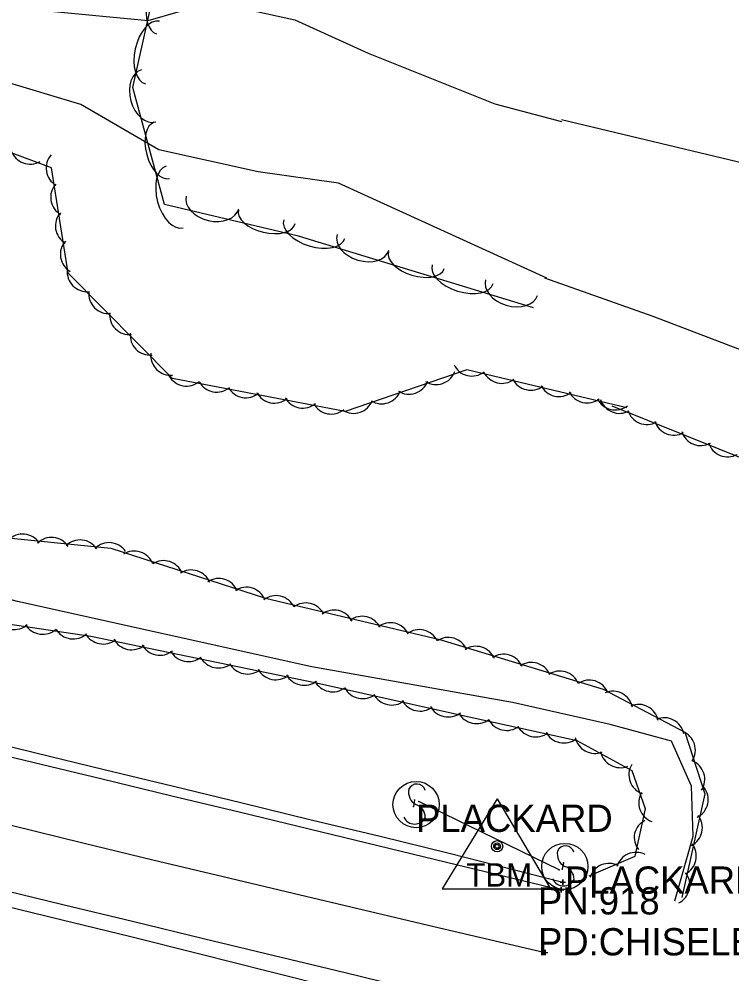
# Model space of a CAD drawing. Extents: x 1441650 to 1491889, y 345904 to 358319.
# Drawn here: x 1452325 to 1452455.6, y 352947.5 to 353122.6 of the extents above; entities that cross this region are included whole.
import ezdxf

# ---------------------------------------------------------------- set-up
doc = ezdxf.new("R2010")
doc.units = 0
for name, color, linetype in [('S_EDGE_PAVEMENT', 7, 'Continuous'), ('S_GUARDRAIL', 7, 'Continuous'), ('S_MSC_PT_SYM', 7, 'Continuous'), ('S_PAVEMENT_CROWN', 7, 'Continuous'), ('S_PRIMARY_CTL', 7, 'Continuous'), ('S_PRIMARY_CTL_ANNOT', 7, 'Continuous'), ('S_RDW_PT_SYM', 7, 'Continuous'), ('S_SHOULDER', 7, 'Continuous'), ('S_SIGN', 7, 'Continuous'), ('S_SIGN_ANNOT', 7, 'Continuous'), ('S_STR_PT_SYM', 7, 'Continuous'), ('S_STREAM', 7, 'Continuous'), ('S_TREE', 7, 'Continuous')]:
    doc.layers.add(name, color=color, linetype=linetype)

msp = doc.modelspace()

# ---------------------------------------------------------------- linework, layer by layer
at = {"layer": 'S_EDGE_PAVEMENT'}
for points in [[(1452085.09, 353044.79), (1452098.18, 353041.61), (1452111.26, 353038.44), (1452135.2, 353032.71), (1452159.14, 353026.97), (1452181.55, 353021.53), (1452203.96, 353016.09), (1452216.75, 353013), (1452229.54, 353009.91), (1452242.34, 353006.82), (1452255.13, 353003.74), (1452278.55, 352998.12), (1452301.96, 352992.5), (1452314.72, 352989.42), (1452327.48, 352986.35), (1452340.23, 352983.27), (1452352.99, 352980.19), (1452365.57, 352977.14), (1452378.15, 352974.09), (1452390.74, 352971.04), (1452403.32, 352967.99), (1452424.32, 352962.92)], [(1452079.1, 353021.43), (1452091.95, 353018.36), (1452104.81, 353015.29), (1452128.21, 353009.6), (1452151.61, 353003.91), (1452174.5, 352998.45), (1452197.38, 352992.99), (1452210.68, 352989.79), (1452223.99, 352986.59), (1452237.29, 352983.39), (1452250.59, 352980.19), (1452272.6, 352974.85), (1452294.6, 352969.52), (1452307.4, 352966.43), (1452320.2, 352963.35), (1452333, 352960.26), (1452345.8, 352957.17), (1452358.78, 352954.03), (1452371.76, 352950.88), (1452384.73, 352947.74), (1452397.71, 352944.6), (1452418.84, 352939.54)]]:
    msp.add_lwpolyline(points, dxfattribs=at)
at = {"layer": 'S_GUARDRAIL'}
msp.add_line((1452423.97, 352966.6), (1452398.22, 352979.11), dxfattribs=at)
at = {"layer": 'S_MSC_PT_SYM'}
for points in [[(1452397.48, 352979.45), (1452397.48, 352979.5), (1452397.48, 352979.45), (1452397.43, 352979.45), (1452397.48, 352979.45), (1452397.48, 352979.4), (1452397.48, 352979.45), (1452397.53, 352979.45)], [(1452397.27, 352978.2), (1452397.27, 352978.25), (1452397.27, 352978.2), (1452397.22, 352978.2), (1452397.27, 352978.2), (1452397.27, 352978.15), (1452397.27, 352978.2), (1452397.32, 352978.2)], [(1452424.54, 352966.7), (1452424.54, 352966.75), (1452424.54, 352966.7), (1452424.49, 352966.7), (1452424.54, 352966.7), (1452424.54, 352966.65), (1452424.54, 352966.7), (1452424.59, 352966.7)], [(1452424.77, 352967.89), (1452424.77, 352967.94), (1452424.77, 352967.89), (1452424.72, 352967.89), (1452424.77, 352967.89), (1452424.77, 352967.84), (1452424.77, 352967.89), (1452424.82, 352967.89)]]:
    msp.add_lwpolyline(points, dxfattribs=at)
at = {"layer": 'S_PAVEMENT_CROWN'}
msp.add_lwpolyline([(1452081.76, 353033.28), (1452094.72, 353030.13), (1452107.69, 353026.98), (1452131.2, 353021.32), (1452154.71, 353015.66), (1452177.72, 353010.17), (1452200.73, 353004.67), (1452213.8, 353001.51), (1452226.87, 352998.35), (1452239.93, 352995.19), (1452253, 352992.03), (1452275.56, 352986.49), (1452298.11, 352980.95), (1452310.96, 352977.83), (1452323.8, 352974.7), (1452336.65, 352971.57), (1452349.49, 352968.45), (1452362.36, 352965.39), (1452375.23, 352962.34), (1452388.1, 352959.28), (1452400.97, 352956.23), (1452421.4, 352951.41)], dxfattribs=at)
at = {"layer": 'S_PRIMARY_CTL'}
for p, q in [((1452412.58, 352979.61), (1452402.55, 352963.09)), ((1452412.58, 352979.61), (1452422.41, 352963.09)), ((1452402.55, 352963.09), (1452422.41, 352963.09))]:
    msp.add_line(p, q, dxfattribs=at)
for radius in [1.04, 0.609, 0.344]:
    msp.add_circle((1452412.58, 352970.91), radius, dxfattribs=at)
at = {"layer": 'S_RDW_PT_SYM'}
for points in [[(1452398.22, 352979.11), (1452398.22, 352979.16), (1452398.22, 352979.11), (1452398.17, 352979.11), (1452398.22, 352979.11), (1452398.22, 352979.06), (1452398.22, 352979.11), (1452398.27, 352979.11)], [(1452423.97, 352966.6), (1452423.97, 352966.65), (1452423.97, 352966.6), (1452423.92, 352966.6), (1452423.97, 352966.6), (1452423.97, 352966.55), (1452423.97, 352966.6), (1452424.02, 352966.6)]]:
    msp.add_lwpolyline(points, dxfattribs=at)
at = {"layer": 'S_SHOULDER'}
for points in [[(1452085.47, 353046.94), (1452098.49, 353043.7), (1452111.51, 353040.46), (1452135.56, 353034.81), (1452159.61, 353029.16), (1452182.17, 353023.73), (1452204.74, 353018.31), (1452217.46, 353015.2), (1452230.19, 353012.08), (1452242.91, 353008.96), (1452255.64, 353005.85), (1452279, 353000.09), (1452302.37, 352994.34), (1452315.09, 352991.23), (1452327.82, 352988.12), (1452340.55, 352985.02), (1452353.27, 352981.91), (1452365.9, 352978.85), (1452378.53, 352975.79), (1452391.16, 352972.74), (1452403.79, 352969.68), (1452424.66, 352964.31)], [(1452078.65, 353018.96), (1452091.46, 353015.87), (1452104.26, 353012.78), (1452127.72, 353007.08), (1452151.18, 353001.39), (1452174, 352996), (1452196.82, 352990.6), (1452210.08, 352987.39), (1452223.35, 352984.18), (1452236.61, 352980.97), (1452249.87, 352977.75), (1452271.98, 352972.31), (1452294.08, 352966.87), (1452306.93, 352963.75), (1452319.78, 352960.63), (1452332.63, 352957.51), (1452345.47, 352954.39), (1452358.1, 352951.2), (1452370.72, 352948.01), (1452383.35, 352944.81), (1452395.98, 352941.62), (1452418.24, 352937.85)]]:
    msp.add_lwpolyline(points, dxfattribs=at)
at = {"layer": 'S_SIGN'}
for p, q in [((1452397.48, 352979.45), (1452397.27, 352978.2)), ((1452424.77, 352967.89), (1452424.54, 352966.7))]:
    msp.add_line(p, q, dxfattribs=at)
for centre in [(1452397.74, 352978.55), (1452425.01, 352967.21)]:
    msp.add_circle(centre, 4.24, dxfattribs=at)
for centre, radius, start, end in [((1452398.91, 352980.81), 2.55, 167.1196, 241.9813), ((1452397.87, 352980.71), 1.62, 16.5258, 156.8957), ((1452397.04, 352976.27), 2.38, 358.6529, 73.7063), ((1452397.48, 352977.15), 2.17, 204.641, 335.359), ((1452425.13, 352969.37), 1.62, 16.5258, 156.8957), ((1452426.17, 352969.47), 2.55, 167.1196, 241.9813), ((1452424.31, 352964.93), 2.38, 358.6529, 73.7063), ((1452424.75, 352965.82), 2.17, 204.641, 335.359)]:
    msp.add_arc(centre, radius, start, end, dxfattribs=at)
at = {"layer": 'S_STR_PT_SYM'}
for points in [[(1452424.32, 352962.92), (1452424.32, 352963.42), (1452424.32, 352962.92), (1452423.82, 352962.92), (1452424.32, 352962.92), (1452424.32, 352962.42), (1452424.32, 352962.92), (1452424.82, 352962.92)], [(1452424.65, 352964.33), (1452424.65, 352964.83), (1452424.65, 352964.33), (1452424.15, 352964.33), (1452424.65, 352964.33), (1452424.65, 352963.83), (1452424.65, 352964.33), (1452425.15, 352964.33)], [(1452421.38, 352951.42), (1452421.38, 352951.92), (1452421.38, 352951.42), (1452420.88, 352951.42), (1452421.38, 352951.42), (1452421.38, 352950.92), (1452421.38, 352951.42), (1452421.88, 352951.42)]]:
    msp.add_lwpolyline(points, dxfattribs=at)
at = {"layer": 'S_STREAM'}
for points in [[(1452445.19, 352960.92), (1452448.5, 352972.75), (1452448.23, 352981.93), (1452444.57, 352990.17), (1452433.3, 352993.25), (1452415.41, 352997.26), (1452378.65, 353003.82), (1452324.67, 353015.77), (1452282.93, 353026.78), (1452238.99, 353039.11), (1452155.9, 353057.5), (1452105.48, 353068.81), (1452050.85, 353084.26), (1452000.32, 353096.23), (1451961.6, 353104.8), (1451854.91, 353131.04), (1451766.04, 353157.21)], [(1452421.7, 353075.06), (1452383.55, 353092.48), (1452368.79, 353094.58), (1452350.57, 353098.6), (1452336.3, 353106.94), (1452322.04, 353111.22), (1452300.37, 353110.41), (1452283.05, 353113.84), (1452261.62, 353121.71), (1452261.07, 353131.71), (1452267.19, 353136.4), (1452274.94, 353137.39), (1452296.82, 353132.55), (1452315.36, 353130.37), (1452330.72, 353124.06), (1452348.65, 353122.3), (1452360.51, 353125.74), (1452375.5, 353122.42), (1452388.97, 353116.36), (1452412.15, 353107.03), (1452424.4, 353103.81)], [(1452424.39, 353104.17), (1452476.25, 353091.77), (1452496.8, 353086.78), (1452500.08, 353075.11), (1452496.25, 353058.39), (1452486.63, 353052.92), (1452468.09, 353057.79), (1452441.21, 353068.07), (1452421.37, 353075.09)]]:
    msp.add_lwpolyline(points, dxfattribs=at)
at = {"layer": 'S_TREE'}
for points in [[(1452419.27, 353069.63), (1452376.21, 353082.75), (1452351.66, 353088.6), (1452345.85, 353110.05), (1452352.05, 353138.07), (1452362.77, 353161.79), (1452391.53, 353174.71), (1452421.65, 353179.18), (1452428.35, 353196.74), (1452437.72, 353220.06), (1452467.24, 353211.41), (1452506.98, 353185.98), (1452517.05, 353149.94), (1452508.9, 353113.12), (1452502.36, 353085.61)], [(1452436.4, 353051.32), (1452407.04, 353058.26), (1452384.72, 353050.62), (1452353.12, 353056.7), (1452333.97, 353075.99), (1452330.91, 353095.32), (1452317.27, 353100.41), (1452298.13, 353099.42), (1452277.45, 353094.38), (1452262.2, 353089.21), (1452252.11, 353101.51), (1452241.55, 353096.07), (1452218.07, 353101.27), (1452172.7, 353117.46), (1452156.04, 353128.81), (1452150.72, 353137.44), (1452128.02, 353131.05), (1452110.33, 353135.61), (1452090.77, 353145.68), (1452067.09, 353150.92)], [(1452429.49, 352965.49), (1452437.88, 352969.07), (1452439.81, 352977.76), (1452437.34, 352984.74), (1452427.24, 352990.22), (1452405.5, 352995.03), (1452379.5, 353000.79), (1452338.14, 353009.4), (1452310.5, 353013.5), (1452296.75, 353015.27), (1452257.56, 353023.53), (1452218.85, 353038.77), (1452176.21, 353048.21), (1452120.8, 353061.85), (1452077.66, 353072.61), (1452041.75, 353083.37), (1451951.96, 353104.58), (1451836.47, 353130.15), (1451825.19, 353132.83)], [(1452087.42, 353079.53), (1452116.54, 353072.49), (1452137.76, 353077.73), (1452146.46, 353083.36), (1452164.43, 353078.13), (1452179.56, 353063.91), (1452193.55, 353060.46), (1452216.37, 353063.5), (1452244.79, 353059.61), (1452270.63, 353041.92), (1452297.88, 353030), (1452341.83, 353025.55), (1452370.13, 353016.4), (1452402.08, 353008.81), (1452432.06, 352999.74), (1452447, 352991.81), (1452450.68, 352980.55), (1452446.46, 352961.5)], [(1452714.09, 352989.25), (1452685.61, 352994.5), (1452656.28, 353004.22), (1452638.47, 353011.02), (1452615.49, 352999.8), (1452582.34, 353005.01), (1452536.98, 353015.96), (1452497.79, 353024.8), (1452479.74, 353030.1), (1452459.81, 353041.08), (1452433.69, 353051.64)]]:
    msp.add_lwpolyline(points, dxfattribs=at)
for centre, major_axis, ratio, start_param, end_param in [((1452351.35, 353125.11), (-1.16, -5.22), 0.540699, 3.141593, 6.283185), ((1452349.43, 353116.45), (-1.27, -5.73), 0.55008, 3.141593, 6.283185), ((1452348.73, 353108.51), (1.3, -4.78), 0.685311, 3.141593, 6.283185), ((1452351.17, 353098.5), (1.4, -5.16), 0.540699, 3.141593, 6.283185), ((1452327, 353099.62), (3.41, -1.27), 0.999932, 3.825789, 5.598989), ((1452333.58, 353095.26), (0.57, -3.6), 0.999987, 3.825789, 5.598989), ((1452353.49, 353089.95), (1.54, -5.66), 0.55008, 3.141593, 6.283185), ((1452334.42, 353089.89), (0.57, -3.6), 0.999987, 3.825789, 5.598989), ((1452360.42, 353088.96), (4.82, -1.15), 0.685311, 3.141593, 6.283185), ((1452370.38, 353086.32), (5.2, -1.24), 0.540699, 3.141593, 6.283185), ((1452335.29, 353084.65), (0.57, -3.6), 0.999987, 3.825789, 5.598989), ((1452379.1, 353084.08), (5.61, -1.71), 0.55008, 3.141593, 6.283185), ((1452388.03, 353081.64), (4.74, -1.44), 0.685311, 3.141593, 6.283185), ((1452336.19, 353079.45), (0.57, -3.6), 0.999987, 3.825789, 5.598989), ((1452397.81, 353078.39), (5.11, -1.56), 0.540699, 3.141593, 6.283185), ((1452406.29, 353075.8), (5.61, -1.71), 0.55008, 3.141593, 6.283185), ((1452337.45, 353076.25), (2.57, -2.59), 0.999947, 3.825789, 5.598989), ((1452415.23, 353073.36), (4.74, -1.44), 0.685311, 3.141593, 6.283185), ((1452341.4, 353072.22), (2.57, -2.59), 0.999947, 3.825789, 5.598989), ((1452345.23, 353068.36), (2.57, -2.59), 0.999947, 3.825789, 5.598989), ((1452349, 353064.62), (2.57, -2.59), 0.999947, 3.825789, 5.598989), ((1452352.77, 353060.92), (2.57, -2.59), 0.999947, 3.825789, 5.598989), ((1452401.42, 353059.22), (3.45, 1.18), 0.999955, 3.825789, 5.598989), ((1452407.98, 353060.77), (3.55, -0.84), 0.999932, 3.825789, 5.598989), ((1452413.46, 353059.44), (3.55, -0.84), 0.999932, 3.825789, 5.598989), ((1452355.67, 353058.92), (3.58, -0.69), 0.999933, 3.825789, 5.598989), ((1452361.21, 353057.82), (3.58, -0.69), 0.999933, 3.825789, 5.598989), ((1452396.45, 353057.45), (3.45, 1.18), 0.999955, 3.825789, 5.598989), ((1452418.76, 353058.19), (3.55, -0.84), 0.999932, 3.825789, 5.598989), ((1452366.55, 353056.79), (3.58, -0.69), 0.999933, 3.825789, 5.598989), ((1452391.44, 353055.69), (3.45, 1.18), 0.999955, 3.825789, 5.598989), ((1452423.93, 353057), (3.55, -0.84), 0.999932, 3.825789, 5.598989), ((1452429.09, 353055.86), (3.55, -0.84), 0.999932, 3.825789, 5.598989), ((1452371.77, 353055.82), (3.58, -0.69), 0.999933, 3.825789, 5.598989), ((1452376.97, 353054.89), (3.58, -0.69), 0.999933, 3.825789, 5.598989), ((1452386.29, 353053.93), (3.45, 1.18), 0.999955, 3.825789, 5.598989), ((1452434.26, 353054.56), (3.55, -0.84), 0.999932, 3.825789, 5.598989), ((1452435.02, 353053.93), (3.38, -1.36), 0.998791, 3.825789, 5.598989), ((1452382.19, 353053.81), (3.58, -0.69), 0.999933, 3.825789, 5.598989), ((1452440.06, 353051.89), (3.38, -1.36), 0.998791, 3.825789, 5.598989), ((1452444.99, 353049.94), (3.38, -1.36), 0.998791, 3.825789, 5.598989), ((1452449.92, 353048.02), (3.38, -1.36), 0.998791, 3.825789, 5.598989), ((1452454.84, 353045.96), (3.38, -1.36), 0.998791, 3.825789, 5.598989), ((1452325.63, 353024.52), (-3.62, 0.37), 0.998865, 3.825789, 5.598989), ((1452330.93, 353023.91), (-3.62, 0.37), 0.998865, 3.825789, 5.598989), ((1452336.19, 353023.45), (-3.62, 0.37), 0.998865, 3.825789, 5.598989), ((1452341.48, 353022.95), (-3.62, 0.37), 0.998865, 3.825789, 5.598989), ((1452346.11, 353021.4), (-3.47, 1.12), 0.998781, 3.825789, 5.598989), ((1452351.48, 353019.64), (-3.47, 1.12), 0.998781, 3.825789, 5.598989), ((1452356.53, 353017.93), (-3.47, 1.12), 0.998781, 3.825789, 5.598989), ((1452361.58, 353016.37), (-3.47, 1.12), 0.998781, 3.825789, 5.598989), ((1452366.64, 353014.77), (-3.47, 1.12), 0.998781, 3.825789, 5.598989), ((1452372.07, 353013.24), (-3.49, 1.03), 0.998797, 3.879596, 5.652796), ((1452377.55, 353011.9), (-3.49, 1.03), 0.998797, 3.879596, 5.652796), ((1452382.73, 353010.6), (-3.49, 1.03), 0.998797, 3.879596, 5.652796), ((1452324.02, 353014.17), (3.6, -0.53), 0.969628, 3.825789, 5.598989), ((1452387.88, 353009.45), (-3.49, 1.03), 0.998797, 3.879596, 5.652796), ((1452329.29, 353013.32), (3.6, -0.53), 0.969628, 3.825789, 5.598989), ((1452334.87, 353012.46), (3.6, -0.53), 0.969628, 3.825789, 5.598989), ((1452393.05, 353008.26), (-3.49, 1.03), 0.998797, 3.879596, 5.652796), ((1452398.35, 353007), (-3.49, 1.03), 0.998797, 3.879596, 5.652796), ((1452340.38, 353011.53), (3.57, -0.74), 0.96939, 3.825789, 5.598989), ((1452345.58, 353010.48), (3.57, -0.74), 0.96939, 3.825789, 5.598989), ((1452403.64, 353005.56), (-3.49, 1.06), 0.998784, 3.825789, 5.598989), ((1452350.76, 353009.48), (3.57, -0.74), 0.96939, 3.825789, 5.598989), ((1452408.72, 353003.94), (-3.49, 1.06), 0.998784, 3.825789, 5.598989), ((1452355.97, 353008.32), (3.57, -0.74), 0.96939, 3.825789, 5.598989), ((1452361.49, 353007.14), (3.57, -0.74), 0.96939, 3.825789, 5.598989), ((1452413.8, 353002.48), (-3.49, 1.06), 0.998784, 3.825789, 5.598989), ((1452366.82, 353006.03), (3.57, -0.74), 0.96939, 3.825789, 5.598989), ((1452418.89, 353000.98), (-3.49, 1.06), 0.998784, 3.825789, 5.598989), ((1452372.02, 353004.98), (3.57, -0.74), 0.96939, 3.825789, 5.598989), ((1452377.2, 353003.97), (3.57, -0.74), 0.96939, 3.825789, 5.598989), ((1452424.09, 352999.4), (-3.49, 1.06), 0.998784, 3.825789, 5.598989), ((1452382.42, 353002.78), (3.46, -1.15), 0.96902, 3.932503, 5.705704), ((1452387.92, 353001.53), (3.46, -1.15), 0.96902, 3.932503, 5.705704), ((1452429.49, 352997.74), (-3.49, 1.06), 0.998784, 3.825789, 5.598989), ((1452393.23, 353000.35), (3.46, -1.15), 0.96902, 3.932503, 5.705704), ((1452433.83, 352995.7), (-3.22, 1.71), 0.998791, 3.825789, 5.598989), ((1452398.42, 352999.24), (3.46, -1.15), 0.96902, 3.932503, 5.705704), ((1452403.59, 352998.17), (3.46, -1.15), 0.96902, 3.932503, 5.705704), ((1452438.53, 352993.29), (-3.22, 1.71), 0.998791, 3.825789, 5.598989), ((1452408.8, 352996.95), (3.56, -0.79), 0.969364, 3.825789, 5.598989), ((1452414.3, 352995.69), (3.56, -0.79), 0.969364, 3.825789, 5.598989), ((1452419.62, 352994.51), (3.56, -0.79), 0.969364, 3.825789, 5.598989), ((1452443.24, 352990.84), (-3.22, 1.71), 0.998791, 3.825789, 5.598989), ((1452424.8, 352993.4), (3.56, -0.79), 0.969364, 3.825789, 5.598989), ((1452445.3, 352988.55), (-1.13, 3.46), 0.999503, 3.825789, 5.598989), ((1452430.45, 352991.5), (3.2, -1.75), 0.971139, 3.828663, 5.601864), ((1452435.11, 352988.89), (3.2, -1.75), 0.971139, 3.828663, 5.601864), ((1452447.02, 352983.18), (-1.13, 3.46), 0.999503, 3.825789, 5.598989), ((1452440.36, 352984), (1.22, -3.43), 0.990294, 3.825789, 5.598989), ((1452442.17, 352978.87), (1.22, -3.43), 0.990294, 3.825789, 5.598989), ((1452447.64, 352979.48), (-3.14, 1.85), 0.999687, 2.568634, 4.341835), ((1452441.36, 352972.48), (3.54, -0.87), 0.953763, 2.277508, 4.050709), ((1452446.57, 352974.31), (-3.14, 1.85), 0.999687, 2.568634, 4.341835), ((1452445.46, 352969.12), (-3.14, 1.85), 0.999687, 2.568634, 4.341835), ((1452438.06, 352966.24), (-3.64, 0.12), 0.976376, 4.269893, 6.043093), ((1452433.15, 352964.22), (-3.64, 0.12), 0.976376, 4.269893, 6.043093), ((1452444.28, 352963.81), (-3.14, 1.85), 0.999687, 2.568634, 4.341835)]:
    msp.add_ellipse(centre, major_axis=major_axis, ratio=ratio, start_param=start_param, end_param=end_param, dxfattribs=at)

# ---------------------------------------------------------------- texts
at = {"layer": 'S_PRIMARY_CTL'}
msp.add_text('TBM', height=4.287, rotation=360, dxfattribs=at).set_placement((1452406.93, 352963.52))
at = {"layer": 'S_PRIMARY_CTL_ANNOT'}
for s, p in [('PN:918', (1452420.08, 352958.41)), ('PD:CHISELED SQUARE', (1452420.08, 352950.91))]:
    msp.add_text(s, height=5, dxfattribs=at).set_placement(p)
at = {"layer": 'S_SIGN_ANNOT'}
for p in [(1452397.74, 352973.55), (1452425.01, 352962.21)]:
    msp.add_text('PLACKARD', height=5, dxfattribs=at).set_placement(p)

doc.saveas('drawing.dxf')
